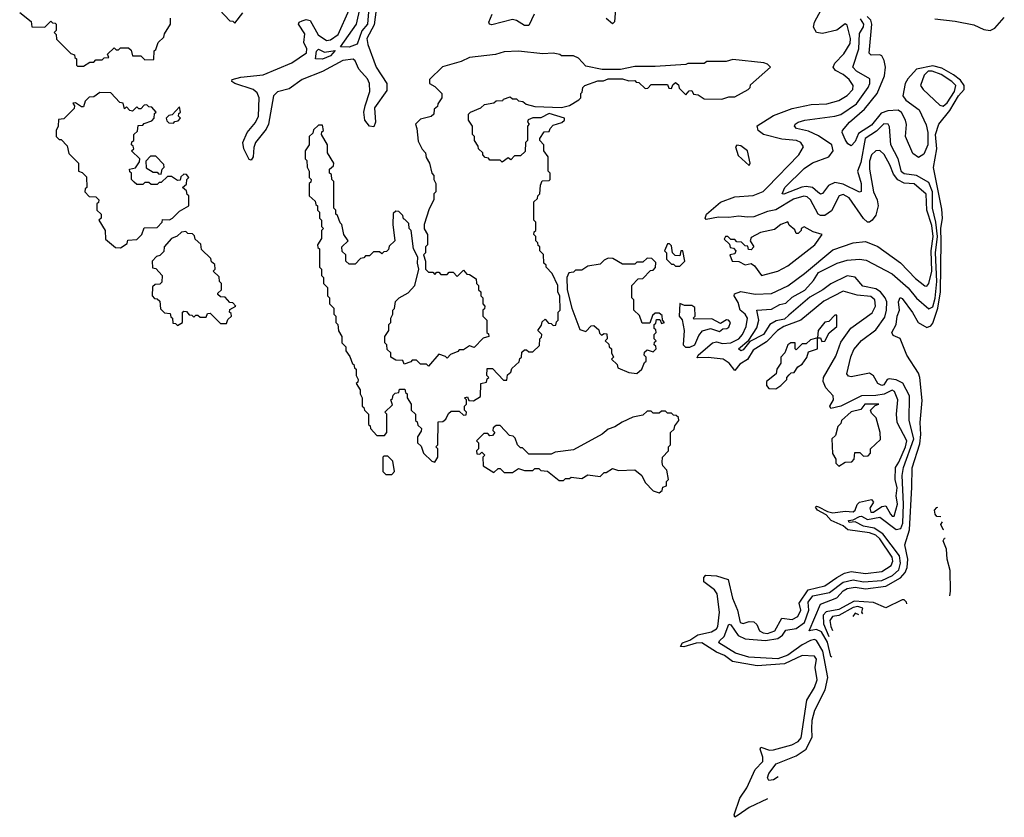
# Model space of a CAD drawing. Extents: x 2293139 to 2515392, y 824115 to 1006937.
# Tile 370 of 417: x 2489662 to 2494485, y 847951 to 851857. Entities that reach past the tile are written whole.
import ezdxf

# ---------------------------------------------------------------- set-up
doc = ezdxf.new("R2010")
doc.units = 0

msp = doc.modelspace()

# ---------------------------------------------------------------- linework, layer by layer
at = {"layer": '0CON10XD'}
for points in [[(2490640, 851905), (2490691.7, 851851.7), (2490705, 851850), (2490715, 851840), (2490755, 851890)], [(2491413.1, 851945), (2491398.3, 851831.7), (2491362.8, 851765), (2491367.2, 851735), (2491407.4, 851625), (2491459.8, 851545), (2491459.7, 851510.2), (2491399.3, 851425), (2491404, 851355), (2491397.1, 851332.9), (2491375, 851335.6), (2491352.9, 851365), (2491348, 851405), (2491353.9, 851435), (2491376.2, 851505), (2491375.8, 851545), (2491365, 851567.2), (2491323.8, 851615), (2491305.7, 851655.7), (2491295, 851664.3), (2491245, 851657.2), (2491145, 851604.1), (2491045, 851564.1), (2490981.9, 851518.1), (2490925, 851504.5), (2490905.2, 851485), (2490881, 851345), (2490869.1, 851320.9), (2490817.6, 851255), (2490808.8, 851231.2), (2490804.7, 851185.3), (2490795, 851168.9), (2490785, 851172.7), (2490759.1, 851225), (2490754.2, 851255), (2490776.1, 851305), (2490816.2, 851353.8), (2490831.5, 851385), (2490834.9, 851474.9), (2490825, 851498.5), (2490805, 851515.7), (2490715, 851544.5), (2490701.5, 851555), (2490702, 851565), (2490745, 851576), (2490855, 851587), (2490995, 851646.5), (2491066.8, 851695), (2491068.9, 851715), (2491054.2, 851745), (2491057.8, 851787.8), (2491026.8, 851835), (2491031.1, 851845), (2491045, 851851.9), (2491065, 851857.6), (2491085, 851852.7), (2491123.2, 851783.2), (2491165, 851755.5), (2491185, 851758.2), (2491221.5, 851785), (2491275.1, 851904.9)], [(2491370.1, 851895), (2491365.1, 851834.9), (2491337.1, 851802.9), (2491315, 851737.5), (2491275, 851723.4), (2491233.6, 851723.6), (2491311.4, 851835), (2491330, 851915)], [(2492581, 851911), (2492575, 851846), (2492565, 851837.1), (2492535, 851862.9)], [(2493325.7, 848041.6), (2493235, 847999.6), (2493180.8, 847960.8), (2493165, 847951.1), (2493162.4, 847962.4), (2493189.2, 848045), (2493223.8, 848095), (2493265, 848185.9), (2493302.6, 848225), (2493302.9, 848245), (2493289.3, 848285), (2493293.1, 848295), (2493335, 848280.6), (2493355, 848280.8), (2493443.5, 848306.5), (2493475, 848322.1), (2493490.5, 848339.5), (2493518.4, 848525), (2493555, 848587.1), (2493568.4, 848625), (2493558.2, 848685), (2493565.5, 848725), (2493555, 848740.6), (2493495, 848743.1), (2493408, 848702), (2493275, 848692.9), (2493154, 848714), (2493115, 848743.4), (2493075, 848759.9), (2493003.3, 848805), (2492975, 848803.7), (2492915, 848785.2), (2492898, 848788), (2492908, 848805), (2492945, 848817.8), (2492983.2, 848845), (2493050.9, 848859.1), (2493075, 848873.6), (2493082.1, 848885), (2493090.6, 848955), (2493078.2, 849045), (2493065.6, 849065.6), (2493013.5, 849105), (2493012.8, 849125), (2493023.6, 849136.4), (2493075, 849134.3), (2493132.1, 849115), (2493154.2, 849025), (2493178.5, 848965), (2493190.8, 848905), (2493205, 848899.7), (2493235, 848909.3), (2493258.8, 848908.8), (2493272.4, 848895), (2493285.2, 848865), (2493303.8, 848853.8), (2493325, 848851.8), (2493360.9, 848865), (2493395, 848926.4), (2493445, 848920.3), (2493473, 848935), (2493487.9, 848965), (2493480.4, 848999.6), (2493524.2, 849065.8), (2493605, 849084.6), (2493665, 849126), (2493702.7, 849147.3), (2493735, 849154.9), (2493805, 849145.5), (2493885, 849154.5), (2493931, 849185), (2493938.3, 849205), (2493935.2, 849224.8), (2493875.9, 849315), (2493855, 849333.4), (2493825, 849344.4), (2493718.2, 849358.2), (2493695, 849378.2), (2493637.3, 849405), (2493611.7, 849431.7), (2493569.3, 849455), (2493560.4, 849469.7), (2493564.9, 849475.1), (2493575, 849472.1), (2493618.3, 849448.3), (2493645, 849441.4), (2493705, 849450.2), (2493745, 849447.8), (2493755.2, 849454.8), (2493765, 849483.8), (2493775, 849494), (2493835, 849508.2), (2493844.8, 849495), (2493825.6, 849465), (2493830.6, 849445), (2493845, 849444.9), (2493885, 849472.9), (2493905, 849475.8), (2493927.4, 849435), (2493935, 849425.7), (2493945, 849425.3), (2493962, 849485), (2493955.8, 849525), (2493959.8, 849565), (2493949.8, 849605), (2493952.7, 849665), (2493969, 849691), (2494001, 849765), (2494007, 849795), (2493959.7, 849885), (2493957, 849925), (2493964.2, 849995), (2493947.1, 850037.1), (2493935, 850042.7), (2493895.9, 850024.1), (2493855, 850017.1), (2493785.2, 850014.8), (2493685, 849964.4), (2493635, 849953.4), (2493630.3, 849965), (2493647.7, 849995), (2493646.2, 850015), (2493610.7, 850055), (2493597.7, 850085), (2493598.8, 850105), (2493660.1, 850209.9), (2493685, 850277.5), (2493733.1, 850346.9), (2493837.7, 850422.3), (2493853.2, 850455), (2493851.2, 850485), (2493831.1, 850501.1), (2493765, 850507.5), (2493695, 850527.7), (2493601.3, 850478.7), (2493487.7, 850385), (2493405.4, 850355), (2493374, 850335), (2493319.9, 850280.1), (2493255, 850238.5), (2493227.7, 850192.3), (2493189.8, 850170.2), (2493165, 850138.8), (2493136.8, 850175), (2493108.2, 850195), (2493035, 850202.5), (2492980.9, 850200.9), (2492985.9, 850215), (2493055.6, 850274.4), (2493075, 850279.1), (2493105, 850272.1), (2493145.3, 850274.7), (2493185, 850294), (2493202.6, 850315), (2493220.2, 850355), (2493226.4, 850395), (2493216, 850415), (2493190.9, 850435), (2493181.8, 850471.8), (2493161.9, 850505), (2493164, 850515), (2493195, 850525.3), (2493265, 850512.9), (2493345, 850515.7), (2493425, 850553.3), (2493505.4, 850614.6), (2493645, 850730.2), (2493744.8, 850765.2), (2493805, 850771), (2493865.7, 850745.7), (2493976.3, 850666.3), (2494049.8, 850589.8), (2494095, 850554), (2494105, 850552.1), (2494114.6, 850565), (2494129.7, 850625), (2494126.7, 850725), (2494136.1, 850795), (2494129.5, 850849.5), (2494105.6, 850925), (2494102.8, 851002.8), (2494043.5, 851053.5), (2493995, 851056.9), (2493963.3, 851073.3), (2493941.5, 851101.5), (2493925, 851146.8), (2493896.4, 851196.4), (2493875, 851216.9), (2493855, 851215.3), (2493833.8, 851196.2), (2493824.3, 851165), (2493825.4, 851125.4), (2493844.6, 851015), (2493862, 850975), (2493866.3, 850945), (2493855, 850900.7), (2493838.4, 850875), (2493825, 850866.3), (2493815, 850866.2), (2493795, 850883), (2493725, 850984.8), (2493695, 851000.8), (2493675.7, 850994.3), (2493638.3, 850921.7), (2493605, 850898.2), (2493585, 850898.2), (2493572.9, 850905), (2493534.9, 850974.9), (2493519.3, 850989.3), (2493503.2, 850993.2), (2493452.3, 850977.7), (2493365, 850925.7), (2493325, 850918), (2493257.7, 850892.3), (2493225, 850889.7), (2493184.3, 850895.7), (2493135, 850888), (2493085, 850890.7), (2493025, 850878.5), (2493019.3, 850885), (2493026.1, 850905), (2493095, 850963.2), (2493165, 850989), (2493255, 850996.6), (2493303.4, 851016.6), (2493323.3, 851035), (2493478.4, 851195), (2493501.8, 851235), (2493488.5, 851255), (2493467.5, 851265), (2493395, 851272.8), (2493305.4, 851295.4), (2493279.3, 851315), (2493275, 851337.1), (2493355, 851388.6), (2493445, 851422.2), (2493538.4, 851441.6), (2493616, 851445), (2493675, 851462.1), (2493715, 851485.2), (2493743.3, 851515), (2493744.4, 851535), (2493725.2, 851565), (2493695, 851589.3), (2493658, 851608), (2493646.1, 851625), (2493654.3, 851645), (2493699.3, 851690.7), (2493729.7, 851740.2), (2493731.2, 851765), (2493715, 851830), (2493705, 851836.4), (2493664.4, 851805.6), (2493595, 851789), (2493565.2, 851795.2), (2493549.9, 851820.1), (2493554.8, 851845), (2493587.3, 851905)], [(2489661.7, 851891.7), (2489718.3, 851848.3), (2489721.7, 851821.7), (2489785, 851820), (2489815, 851850), (2489821.7, 851841.7), (2489835, 851840), (2489840, 851835), (2489840, 851805), (2489830, 851795), (2489840, 851785), (2489841.7, 851761.7), (2489911.7, 851691.7), (2489930, 851685), (2489931.7, 851671.7), (2489940, 851665), (2489940, 851635), (2489945, 851630), (2489975, 851630)], [(2489975, 851630), (2490005, 851650), (2490025, 851650), (2490035, 851660), (2490065, 851660), (2490075, 851670), (2490098.3, 851671.7), (2490091.7, 851688.3), (2490125, 851720), (2490135, 851710), (2490145, 851710), (2490155, 851720), (2490195, 851720), (2490208.3, 851708.3), (2490215, 851680), (2490255, 851680), (2490275, 851660), (2490318.3, 851661.7), (2490320, 851705), (2490328.3, 851711.7), (2490340, 851745), (2490368.3, 851771.7), (2490371.7, 851788.3), (2490400, 851835), (2490400, 851865)], [(2492182.5, 851885), (2492155, 851828.1), (2492135, 851828.3), (2492095, 851852.9), (2492075, 851858.3), (2491975, 851831.4), (2491963.5, 851835), (2491960.3, 851845), (2491976.3, 851885)], [(2493377.8, 848149.6), (2493355, 848135.1), (2493331.6, 848131.6), (2493324.2, 848144.2), (2493330.8, 848165), (2493367.1, 848212.9), (2493465, 848252.4), (2493514.2, 848285), (2493543.6, 848345), (2493542.1, 848385), (2493543.9, 848426.1), (2493556.8, 848475), (2493606.8, 848575), (2493620.6, 848635), (2493595.6, 848765), (2493565, 848816.7), (2493555, 848821.6), (2493535, 848816.3), (2493494.5, 848795.5), (2493424.8, 848745), (2493375, 848727.5), (2493232.9, 848735), (2493167.8, 848755), (2493086.7, 848805), (2493089.2, 848815), (2493112.8, 848837.2), (2493135, 848896.7), (2493145, 848894.2), (2493182, 848842), (2493215.8, 848825.8), (2493315, 848816.2), (2493375, 848827.3), (2493397.7, 848842.3), (2493415, 848867.9), (2493465, 848876.4), (2493506, 848905), (2493527.6, 848965), (2493523.6, 849005), (2493546.9, 849035), (2493628.2, 849051.8), (2493695, 849103.3), (2493745, 849114.4), (2493795, 849103.6), (2493885, 849110.1), (2493937.3, 849135), (2493967.6, 849162.4), (2493976.7, 849195), (2493970.8, 849230.8), (2493890, 849340), (2493846.9, 849366.9), (2493795, 849376.8), (2493755, 849398.9), (2493725, 849394.9), (2493722.2, 849405), (2493745, 849407.8), (2493775, 849424.4), (2493785, 849425.1), (2493815, 849409.5), (2493875, 849420.3), (2493955, 849360.3), (2493977.9, 849365), (2493987.7, 849392.3), (2493991.3, 849485), (2493984.3, 849625), (2493991.8, 849665), (2494041.3, 849805), (2494019.6, 849895), (2494021, 850015), (2493987.8, 850077.8), (2493955, 850093.5), (2493921.2, 850098.8), (2493910.5, 850095), (2493895, 850069.5), (2493885, 850065.5), (2493865.6, 850075), (2493845, 850113.3), (2493825, 850126.1), (2493735, 850107.6), (2493721.1, 850111.1), (2493712.9, 850122.9), (2493733.1, 850206.9), (2493748, 850242), (2493785, 850286.8), (2493855, 850338.8), (2493899, 850401), (2493908.2, 850435), (2493909, 850475), (2493901.7, 850495), (2493878.7, 850525), (2493855, 850539), (2493792.6, 850552.6), (2493755, 850595.6), (2493715, 850602.4), (2493635, 850564.1), (2493596.5, 850533.5), (2493532.3, 850497.6), (2493430, 850410), (2493408.9, 850391.1), (2493368, 850382), (2493336.3, 850363.7), (2493305, 850316.3), (2493239.1, 850280.9), (2493205, 850239.7), (2493195, 850235.4), (2493182.1, 850245), (2493232.7, 850287.3), (2493272.1, 850347.8), (2493282.4, 850385), (2493272.2, 850435), (2493345, 850440.2), (2493385, 850461.9), (2493415, 850468.7), (2493445, 850498.1), (2493507.3, 850532.7), (2493549.9, 850580.1), (2493575, 850619.6), (2493665.9, 850665), (2493715, 850679), (2493775, 850683.8), (2493808.9, 850678.9), (2493935, 850612.5), (2494013.9, 850543.9), (2494055, 850492.7), (2494115, 850441.5), (2494135, 850450.2), (2494146.7, 850493.3), (2494154.9, 850574.9), (2494148.7, 850715), (2494157.6, 850795), (2494150.3, 850865), (2494133.6, 850935), (2494133.5, 851015), (2494115, 851060.4), (2494054.1, 851094.1), (2493995, 851102.3), (2493982, 851112), (2493964.3, 851175), (2493929, 851245), (2493922, 851332), (2493915.9, 851345.9), (2493895, 851346.6), (2493858.1, 851311.9), (2493803.7, 851275), (2493781.9, 851158.1), (2493765.7, 851115), (2493784.5, 851055), (2493783.4, 851016.6), (2493775, 851012.2), (2493695, 851052.5), (2493655, 851059.2), (2493624, 851046), (2493595, 851006.1), (2493585, 851002.2), (2493571.8, 851011.8), (2493546.1, 851036.1), (2493515, 851039.8), (2493492.5, 851037.5), (2493405, 851002.8), (2493397.5, 851005), (2493409.3, 851035), (2493505, 851128.3), (2493545, 851155.7), (2493625, 851186), (2493646.3, 851215), (2493639.4, 851245), (2493575, 851288.4), (2493525, 851310.6), (2493467.5, 851325), (2493457.8, 851335), (2493460.5, 851345), (2493474.4, 851355), (2493507.5, 851365), (2493655, 851384.2), (2493685, 851393.5), (2493761.1, 851445), (2493818.4, 851525), (2493827, 851545), (2493826.8, 851566.8), (2493761.3, 851605), (2493743.3, 851625), (2493771.8, 851715), (2493775, 851789.5), (2493795, 851821.6), (2493797, 851835), (2493781.3, 851861.4)], [(2493639.5, 848736), (2493635, 848739.4), (2493619.6, 848809.5), (2493589.5, 848859.5), (2493565, 848871.6), (2493528.6, 848865), (2493585, 848994.7), (2493663.9, 849026.1), (2493695, 849060.9), (2493715, 849071.2), (2493755, 849077.9), (2493805, 849069.6), (2493905, 849083.2), (2493976.8, 849123.2), (2493999.6, 849150.4), (2494009, 849175), (2494012.5, 849215), (2493998, 849285), (2494021.3, 849358.7), (2494031.5, 849568.5), (2494033.2, 849663.2), (2494070.7, 849779.3), (2494076.5, 849825), (2494072.4, 849885), (2494082.8, 849992.8), (2494072, 850105), (2494065, 850126.7), (2494007.5, 850215), (2493975, 850296), (2493940.9, 850310.9), (2493934.5, 850325), (2493955.4, 850365), (2493959.7, 850405), (2493971.8, 850435), (2493966.7, 850475), (2493975, 850497.5), (2493985, 850492), (2494035, 850423.2), (2494063.1, 850375), (2494105, 850350), (2494125, 850357.6), (2494135, 850370.3), (2494158.8, 850445), (2494172.8, 850525), (2494175, 850770.4), (2494174.1, 850835), (2494182.9, 850885), (2494179.1, 850929.1), (2494137.4, 851132.6), (2494154.7, 851224.7), (2494147.7, 851295), (2494163.5, 851345), (2494217.6, 851412.4), (2494260.7, 851485), (2494288.5, 851515), (2494288.9, 851535), (2494270.7, 851560.7), (2494236.9, 851586.9), (2494179.1, 851619.1), (2494135, 851631.4), (2494054.8, 851615.2), (2494011.7, 851568.3), (2493999.9, 851545), (2493988.1, 851485), (2494003, 851463), (2494067.5, 851415), (2494102, 851342), (2494110.8, 851305), (2494110, 851245), (2494091.2, 851198.8), (2494065, 851182.5), (2494037.5, 851202.5), (2494001.6, 851285), (2494005.5, 851344.5), (2494000.7, 851365), (2493982, 851401.9), (2493965, 851414.4), (2493915, 851410.7), (2493881.1, 851398.9), (2493835, 851340.2), (2493770.5, 851299.5), (2493755, 851260), (2493735, 851238.8), (2493718.8, 851248.8), (2493705, 851270), (2493690, 851305), (2493692, 851315), (2493726.2, 851355), (2493800.4, 851419.6), (2493861.9, 851495), (2493897.8, 851582.2), (2493902.2, 851625), (2493897, 851657), (2493885, 851680.4), (2493875, 851685.1), (2493833.4, 851683.4), (2493823.5, 851693.5), (2493835.9, 851835), (2493831, 851855), (2493812.4, 851872.4)], [(2494145, 851860.8), (2494245, 851850.5), (2494335, 851832.4), (2494385, 851809.4), (2494415, 851804.9), (2494438.6, 851815), (2494485, 851868.6)], [(2491145, 851663.6), (2491110, 851665), (2491116.4, 851703.6), (2491125, 851712.9), (2491155, 851698.8), (2491206.4, 851706.4), (2491185, 851679.7), (2491145, 851663.6)], [(2491695, 849690), (2491710, 849715), (2491710, 849755), (2491700, 849765), (2491710, 849775), (2491711.7, 849888.3), (2491735, 849890), (2491749.3, 849900.7), (2491761.7, 849928.3), (2491775, 849940), (2491815, 849940), (2491835, 849920), (2491848.3, 849921.7), (2491850, 849935), (2491840, 849945), (2491840, 849965), (2491850, 849975), (2491850, 849995), (2491840, 850005), (2491855, 850010), (2491861.7, 849991.7), (2491885, 849990), (2491918.3, 850011.7), (2491920, 850075), (2491948.3, 850081.7), (2491951.7, 850098.3), (2491960, 850105), (2491950, 850115), (2491951.7, 850148.3), (2491978.3, 850148.3), (2492031.7, 850091.7), (2492048.3, 850091.7), (2492051.7, 850118.3), (2492068.3, 850131.7), (2492071.7, 850148.3), (2492108.3, 850181.7), (2492111.7, 850198.3), (2492120, 850205), (2492121.7, 850228.3), (2492135, 850240), (2492145, 850240), (2492155, 850230), (2492175, 850230), (2492208.3, 850261.7), (2492210, 850295), (2492218.3, 850301.7), (2492220, 850315), (2492200, 850335), (2492218.3, 850361.7), (2492221.7, 850378.3), (2492235, 850390), (2492251.7, 850371.7), (2492265, 850370), (2492275, 850360), (2492288.3, 850361.7), (2492291.7, 850378.3), (2492300, 850385), (2492300, 850425), (2492310, 850435), (2492307, 850503), (2492297.5, 850525), (2492297.5, 850555), (2492270, 850615), (2492240, 850645), (2492240, 850655), (2492230, 850665), (2492227, 850707), (2492210, 850725), (2492210, 850745), (2492201.7, 850751.7), (2492200, 850765), (2492190, 850775), (2492190, 850795), (2492180, 850805), (2492181.7, 850818.3), (2492190, 850825), (2492190, 850865), (2492180, 850875), (2492180, 850965), (2492198.3, 850981.7), (2492200, 850995), (2492210, 851005), (2492212.5, 851047.5), (2492221.7, 851068.3), (2492255, 851070), (2492260, 851075), (2492260, 851105), (2492250, 851115), (2492250, 851185), (2492230, 851215), (2492230, 851245), (2492210, 851265), (2492210, 851275), (2492231.7, 851308.3), (2492255, 851310), (2492260, 851325), (2492275, 851340), (2492317, 851353), (2492330, 851365), (2492330, 851375), (2492255, 851397.5), (2492215, 851376.7), (2492175, 851376.7), (2492153.3, 851366.7), (2492150, 851355), (2492157.5, 851345), (2492150, 851335), (2492150, 851265), (2492140, 851255), (2492138.3, 851211.7), (2492115, 851190), (2492085, 851190), (2492068.3, 851171.7), (2492055, 851180), (2492025, 851160), (2492015, 851170), (2491965, 851170), (2491958.3, 851178.3), (2491941.7, 851181.7), (2491930, 851195), (2491930, 851205), (2491910, 851225), (2491908.3, 851238.3), (2491890, 851265), (2491890, 851285), (2491880, 851295), (2491880, 851335), (2491860, 851365), (2491860, 851395), (2491870, 851405), (2491920, 851425), (2491938.3, 851441.7), (2491985, 851450), (2491995, 851460), (2492028.3, 851461.7), (2492031.7, 851468.3), (2492065, 851480), (2492075, 851470), (2492095, 851470), (2492105, 851460), (2492127, 851457), (2492143, 851443), (2492185, 851432.5), (2492315, 851427.5), (2492355, 851437.5), (2492400, 851465), (2492410, 851475), (2492410, 851495), (2492417, 851503), (2492420, 851525), (2492430, 851535), (2492493, 851557), (2492521.7, 851558.3), (2492545, 851567.5), (2492615, 851567.5), (2492645, 851557.5), (2492675, 851560), (2492681.7, 851551.7), (2492695, 851550), (2492725, 851520), (2492738.3, 851521.7), (2492755, 851540), (2492835, 851540), (2492841.7, 851521.7), (2492855, 851520), (2492861.7, 851538.3), (2492875, 851550), (2492888.3, 851538.3), (2492891.7, 851521.7), (2492925, 851490), (2492941.7, 851508.3), (2492955, 851510), (2492961.7, 851491.7), (2492985, 851490), (2493015, 851470), (2493101.7, 851468.3), (2493135, 851480), (2493165, 851480), (2493230, 851515), (2493240, 851525), (2493241.7, 851538.3), (2493340, 851625), (2493325, 851640), (2493306.4, 851646.4), (2493155, 851662.5), (2493123, 851653), (2493028.3, 851651.7), (2493015, 851642.5), (2492935, 851642.5), (2492925, 851637.5), (2492775, 851627.5), (2492675, 851627.5), (2492605, 851612.5), (2492515, 851612.5), (2492435, 851630), (2492398.3, 851668.3), (2492375, 851680), (2492315, 851680), (2492307, 851687), (2492275, 851692.5), (2492225, 851690), (2492105, 851702.5), (2492035, 851700), (2491993, 851687), (2491865, 851672.5), (2491825, 851652.5), (2491733, 851627), (2491670, 851565), (2491670, 851545), (2491695, 851530), (2491730, 851495), (2491730, 851475), (2491710, 851445), (2491708.3, 851431.7), (2491691.7, 851418.3), (2491690, 851395), (2491677, 851383), (2491625, 851370), (2491600, 851345), (2491607.5, 851325), (2491613, 851263), (2491633, 851223), (2491650, 851205), (2491653, 851183), (2491670, 851155), (2491680, 851105), (2491690, 851095), (2491690, 851075), (2491700, 851055), (2491700, 851015), (2491690, 851005), (2491690, 850975), (2491668.3, 850931.7), (2491642.5, 850855), (2491643, 850833), (2491660, 850805), (2491660, 850755), (2491650, 850745), (2491650, 850715), (2491640, 850705), (2491650, 850675), (2491650, 850635), (2491665, 850620), (2491685, 850620), (2491695, 850610), (2491705, 850620), (2491715, 850620), (2491725, 850610), (2491755, 850610), (2491765, 850620), (2491785, 850620), (2491805, 850600), (2491835, 850630), (2491851.7, 850611.7), (2491865, 850610), (2491898.3, 850588.3), (2491900, 850565), (2491910, 850555), (2491910, 850535), (2491920, 850525), (2491920, 850505), (2491930, 850495), (2491930, 850465), (2491940, 850455), (2491938.3, 850441.7), (2491930, 850435), (2491930, 850405), (2491950, 850385), (2491950, 850325), (2491958.3, 850318.3), (2491960, 850305), (2491931.7, 850298.3), (2491888.3, 850251.7), (2491865, 850260), (2491835, 850240), (2491815, 850240), (2491808.3, 850231.7), (2491771.7, 850218.3), (2491755, 850200), (2491748.3, 850208.3), (2491715, 850220), (2491665, 850160), (2491655, 850170), (2491625, 850170), (2491605, 850190), (2491585, 850190), (2491578.3, 850181.7), (2491545, 850170), (2491538.3, 850188.3), (2491505, 850190), (2491480, 850205), (2491480, 850225), (2491461.7, 850241.7), (2491460, 850265), (2491450, 850275), (2491450, 850305), (2491470, 850335), (2491470, 850365), (2491480, 850375), (2491480, 850395), (2491490, 850415), (2491490, 850435), (2491497, 850443), (2491503, 850477), (2491520, 850495), (2491565, 850520), (2491597.5, 850555), (2491617.5, 850635), (2491610, 850665), (2491612.5, 850695), (2491590, 850735), (2491580, 850825), (2491570, 850835), (2491568.3, 850858.3), (2491548.3, 850878.3), (2491541.7, 850881.7), (2491538.3, 850898.3), (2491518.3, 850918.3), (2491505, 850920), (2491491.7, 850908.3), (2491490, 850855), (2491500, 850775), (2491471.7, 850748.3), (2491468.3, 850731.7), (2491458.3, 850721.7), (2491445, 850720), (2491435, 850710), (2491425, 850720), (2491395, 850720), (2491375, 850700), (2491355, 850700), (2491348.3, 850691.7), (2491331.7, 850688.3), (2491305, 850660), (2491275, 850660), (2491260, 850675), (2491260, 850705), (2491241.7, 850721.7), (2491240, 850745), (2491270, 850775), (2491250, 850805), (2491240, 850855), (2491231.7, 850861.7), (2491218.3, 850898.3), (2491210, 850905), (2491210, 850925), (2491200, 850935), (2491200, 851065), (2491190, 851075), (2491188.3, 851098.3), (2491180, 851105), (2491180, 851125), (2491198.3, 851141.7), (2491200, 851155), (2491170, 851205), (2491170, 851245), (2491140, 851295), (2491141.7, 851308.3), (2491150, 851315), (2491145, 851340), (2491125, 851340), (2491101.7, 851318.3), (2491098.3, 851301.7), (2491080, 851285), (2491080, 851245), (2491060, 851215), (2491060, 851175), (2491067.5, 851167.5), (2491070, 851135), (2491080, 851115), (2491080, 851085), (2491090, 851075), (2491088.3, 851061.7), (2491080, 851055), (2491080, 850995), (2491108.3, 850968.3), (2491111.7, 850951.7), (2491120, 850945), (2491120, 850925), (2491130, 850915), (2491130, 850885), (2491140, 850875), (2491140, 850845), (2491150, 850835), (2491140, 850825), (2491140, 850785), (2491120, 850755), (2491121.7, 850741.7), (2491130, 850735), (2491130, 850645), (2491140, 850635), (2491140, 850605), (2491150, 850595), (2491150, 850565), (2491170, 850545), (2491170, 850505), (2491180, 850495), (2491180, 850465), (2491200, 850445), (2491200, 850415), (2491210, 850405), (2491210, 850375), (2491220, 850365), (2491223, 850333), (2491240, 850305), (2491240, 850275), (2491260, 850255), (2491260, 850235), (2491278.3, 850208.3), (2491291.7, 850171.7), (2491298.3, 850168.3), (2491301.7, 850151.7), (2491310, 850145), (2491310, 850115), (2491320, 850095), (2491318.3, 850081.7), (2491310, 850075), (2491330, 850045), (2491330, 850025), (2491340, 850005), (2491340, 849965), (2491348.3, 849958.3), (2491350, 849945), (2491370, 849925), (2491370, 849875), (2491378.3, 849868.3), (2491380, 849855), (2491411.7, 849821.7), (2491448.3, 849821.7), (2491460, 849835), (2491460, 849925), (2491450, 849935), (2491488.3, 849971.7), (2491480, 849995), (2491488.3, 850001.7), (2491491.7, 850018.3), (2491501.7, 850028.3), (2491518.3, 850031.7), (2491521.7, 850048.3), (2491548.3, 850048.3), (2491551.7, 850031.7), (2491560, 850025), (2491560, 850005), (2491580, 849975), (2491580, 849945), (2491600, 849925), (2491600, 849895), (2491608.3, 849888.3), (2491611.7, 849871.7), (2491630, 849855), (2491628.3, 849841.7), (2491610, 849815), (2491610, 849785), (2491628.3, 849768.3), (2491640, 849735), (2491680, 849695), (2491695, 849690)], [(2494185, 851433.4), (2494205, 851449.8), (2494240.6, 851505), (2494246.9, 851535), (2494228, 851555), (2494175, 851588.7), (2494130.9, 851605), (2494111.6, 851605), (2494092.7, 851585), (2494073.8, 851535), (2494087.3, 851515), (2494168.8, 851438.8), (2494185, 851433.4)], [(2490155, 850740), (2490188.3, 850761.7), (2490191.7, 850778.3), (2490235, 850780), (2490260, 850805), (2490271.7, 850838.3), (2490335, 850840), (2490360, 850865), (2490361.7, 850878.3), (2490395, 850877.5), (2490410, 850885), (2490445, 850920), (2490490, 850945), (2490490, 850995), (2490481.7, 851001.7), (2490478.3, 851018.3), (2490460, 851035), (2490478.3, 851051.7), (2490480, 851075), (2490490, 851085), (2490478.3, 851098.3), (2490465, 851100), (2490451.7, 851088.3), (2490448.3, 851071.7), (2490435, 851070), (2490405, 851090), (2490385, 851090), (2490355, 851060), (2490345, 851060), (2490335, 851050), (2490305, 851050), (2490295, 851060), (2490275, 851060), (2490265, 851050), (2490235, 851050), (2490221.7, 851061.7), (2490210, 851075), (2490210, 851105), (2490201.7, 851111.7), (2490200, 851125), (2490228.3, 851131.7), (2490248.3, 851161.7), (2490250, 851175), (2490210, 851215), (2490220, 851225), (2490218.3, 851238.3), (2490210, 851245), (2490211.7, 851258.3), (2490220, 851265), (2490220, 851295), (2490238.3, 851311.7), (2490241.7, 851338.3), (2490265, 851340), (2490271.7, 851348.3), (2490308.3, 851361.7), (2490320, 851375), (2490321.7, 851398.3), (2490330, 851405), (2490308.3, 851428.3), (2490295, 851430), (2490285, 851440), (2490271.7, 851438.3), (2490255, 851420), (2490245, 851420), (2490235, 851430), (2490215, 851410), (2490201.7, 851411.7), (2490185, 851430), (2490175, 851420), (2490168.3, 851448.3), (2490151.7, 851451.7), (2490108.3, 851498.3), (2490055, 851500), (2490025, 851480), (2490001.7, 851478.3), (2489981.7, 851458.3), (2489975, 851430), (2489965, 851430), (2489935, 851450), (2489921.7, 851448.3), (2489930, 851435), (2489928.3, 851421.7), (2489878.3, 851371.7), (2489851.7, 851368.3), (2489850, 851335), (2489840, 851315), (2489840, 851285), (2489855, 851270), (2489865, 851270), (2489895, 851240), (2489901.7, 851201.7), (2489950, 851155), (2489950, 851115), (2489968.3, 851108.3), (2489988.3, 851088.3), (2489990, 851035), (2489981.7, 851028.3), (2489980, 851015), (2490001.7, 850991.7), (2490035, 850990), (2490050, 850975), (2490048.3, 850961.7), (2490040, 850955), (2490040, 850925), (2490060, 850905), (2490060, 850885), (2490050, 850875), (2490080, 850825), (2490081.7, 850781.7), (2490131.7, 850741.7), (2490155, 850740)], [(2490415, 851350), (2490421.7, 851358.3), (2490438.3, 851361.7), (2490450, 851375), (2490440, 851385), (2490441.7, 851398.3), (2490450, 851405), (2490445, 851430), (2490408.3, 851391.7), (2490391.7, 851388.3), (2490380, 851375), (2490381.7, 851361.7), (2490391.7, 851351.7), (2490415, 851350)], [(2493235, 851142.5), (2493240, 851155), (2493227.5, 851215), (2493195, 851240), (2493175, 851242.5), (2493167.5, 851235), (2493181.7, 851191.7), (2493235, 851142.5)], [(2490355, 851100), (2490360, 851125), (2490370, 851135), (2490368.3, 851148.3), (2490328.3, 851188.3), (2490301.7, 851188.3), (2490280, 851165), (2490281.7, 851131.7), (2490315, 851110), (2490335, 851110), (2490341.7, 851101.7), (2490355, 851100)], [(2493295, 850604.4), (2493376, 850625), (2493425, 850652.1), (2493557.1, 850755), (2493592.5, 850805), (2493548.3, 850818.3), (2493505, 850842.5), (2493490, 850835), (2493490, 850825), (2493475, 850810), (2493465, 850810), (2493458.3, 850828.3), (2493431.7, 850851.7), (2493425, 850867.5), (2493390, 850855), (2493359.6, 850830.5), (2493290, 850815), (2493245, 850790), (2493240, 850775), (2493257.5, 850745), (2493245, 850730), (2493231.7, 850731.7), (2493228.3, 850748.3), (2493215, 850750), (2493198.3, 850768.3), (2493175, 850770), (2493165, 850780), (2493145, 850780), (2493130, 850795), (2493120, 850795), (2493113, 850783), (2493138.3, 850758.3), (2493141.7, 850741.7), (2493158.3, 850738.3), (2493170, 850725), (2493165, 850710), (2493140, 850705), (2493152.5, 850675), (2493185, 850672.5), (2493215, 850657.5), (2493245, 850662.5), (2493261.7, 850651.7), (2493295, 850604.4)], [(2490435, 850360), (2490460, 850375), (2490460, 850425), (2490465, 850430), (2490478.3, 850428.3), (2490491.7, 850411.7), (2490505, 850410), (2490515, 850400), (2490525, 850410), (2490535, 850410), (2490545, 850400), (2490575, 850400), (2490581.7, 850418.3), (2490595, 850420), (2490645, 850370), (2490675, 850370), (2490681.7, 850388.3), (2490700, 850405), (2490698.3, 850418.3), (2490690, 850425), (2490691.7, 850438.3), (2490720, 850455), (2490705, 850470), (2490691.7, 850471.7), (2490668.3, 850498.3), (2490645, 850500), (2490631.7, 850511.7), (2490631.7, 850518.3), (2490650, 850535), (2490650, 850565), (2490640, 850575), (2490638.3, 850598.3), (2490610, 850625), (2490620, 850635), (2490618.3, 850658.3), (2490601.7, 850671.7), (2490598.3, 850688.3), (2490551.7, 850731.7), (2490548.3, 850758.3), (2490521.7, 850781.7), (2490518.3, 850798.3), (2490508.3, 850808.3), (2490485, 850810), (2490475, 850820), (2490455, 850816.7), (2490432.5, 850797.5), (2490405, 850786.2), (2490370, 850745), (2490368.3, 850721.7), (2490348.3, 850701.7), (2490331.7, 850698.3), (2490310, 850675), (2490311.7, 850641.7), (2490328.3, 850638.3), (2490360, 850605), (2490358.3, 850571.7), (2490348.3, 850561.7), (2490325, 850560), (2490311.7, 850548.3), (2490310, 850505), (2490321.7, 850491.7), (2490335, 850490), (2490348.3, 850478.3), (2490351.7, 850441.7), (2490371.7, 850421.7), (2490398.3, 850418.3), (2490401.7, 850401.7), (2490410, 850395), (2490411.7, 850371.7), (2490425, 850370), (2490435, 850360)], [(2492895, 850650), (2492920, 850675), (2492910, 850725), (2492900, 850725), (2492895, 850700), (2492873, 850703), (2492860, 850715), (2492855, 850750), (2492845, 850760), (2492835, 850760), (2492820, 850725), (2492830, 850715), (2492830, 850685), (2492855, 850660), (2492865, 850660), (2492875, 850650), (2492895, 850650)], [(2492685, 850123.8), (2492710, 850145), (2492721.7, 850178.3), (2492730, 850185), (2492730, 850205), (2492720, 850215), (2492721.7, 850228.3), (2492735, 850240), (2492765, 850230), (2492780, 850245), (2492778.3, 850258.3), (2492770, 850265), (2492771.7, 850278.3), (2492780, 850285), (2492770, 850295), (2492770, 850315), (2492780, 850325), (2492778.3, 850338.3), (2492770, 850345), (2492770, 850365), (2492778.3, 850371.7), (2492781.7, 850388.3), (2492798.3, 850388.3), (2492805, 850370), (2492820, 850375), (2492810, 850385), (2492808.3, 850408.3), (2492795, 850420), (2492775, 850420), (2492761.7, 850408.3), (2492748.3, 850371.7), (2492711.7, 850371.7), (2492698.3, 850408.3), (2492670, 850435), (2492670, 850485), (2492660, 850495), (2492660, 850555), (2492691.7, 850588.3), (2492715, 850590), (2492751.7, 850628.3), (2492765, 850630), (2492777, 850643), (2492778.3, 850668.3), (2492758.3, 850688.3), (2492735, 850690), (2492715, 850670), (2492685, 850670), (2492675, 850660), (2492615, 850660), (2492567, 850687), (2492545, 850690), (2492525, 850680), (2492505, 850660), (2492445, 850650), (2492415, 850630), (2492385, 850630), (2492375, 850620), (2492351.7, 850618.3), (2492342.5, 850595), (2492343.6, 850533.6), (2492366.7, 850445), (2492405, 850340), (2492435, 850330), (2492461.7, 850358.3), (2492475, 850360), (2492498.3, 850338.3), (2492501.7, 850321.7), (2492511.7, 850311.7), (2492525, 850320), (2492538.3, 850318.3), (2492540, 850295), (2492530, 850285), (2492548.3, 850268.3), (2492550, 850255), (2492560, 850245), (2492560, 850225), (2492570, 850205), (2492560, 850195), (2492588.3, 850168.3), (2492591.7, 850151.7), (2492645, 850130), (2492685, 850123.8)], [(2492923, 850253), (2492945, 850254.2), (2492968.8, 850265), (2492989.3, 850310.7), (2493007.3, 850332.7), (2493045, 850344.2), (2493089.6, 850330.5), (2493106.7, 850343.3), (2493125, 850344.2), (2493135, 850352), (2493143.8, 850375), (2493133.8, 850386.2), (2493123.3, 850386.7), (2493095, 850370), (2493051.7, 850391.7), (2492965, 850390), (2492960, 850395), (2492970, 850405), (2492968.3, 850448.3), (2492955, 850457.5), (2492918.3, 850458.3), (2492895, 850467.5), (2492892.5, 850405), (2492907, 850387), (2492917.5, 850335), (2492912.5, 850265), (2492923, 850253)], [(2493591.7, 850281.7), (2493605, 850282.5), (2493626.4, 850323.6), (2493665.3, 850355), (2493665, 850410), (2493655, 850410), (2493625, 850380), (2493605, 850376.7), (2493573.3, 850335), (2493570, 850300), (2493585, 850300), (2493591.7, 850281.7)], [(2493365, 850050), (2493390, 850065), (2493420, 850095), (2493420, 850105), (2493431.7, 850118.3), (2493441.7, 850128.3), (2493455, 850130), (2493473.6, 850156.4), (2493495, 850170), (2493517, 850203), (2493525, 850230), (2493570, 850245), (2493570, 850300), (2493535, 850290), (2493515, 850270), (2493495, 850270), (2493465, 850240), (2493460, 850245), (2493460, 850275), (2493440, 850275), (2493423.8, 850265), (2493410, 850225), (2493390, 850205), (2493390, 850175), (2493370, 850145), (2493367, 850123), (2493320, 850085), (2493320, 850065), (2493331.7, 850051.7), (2493365, 850050)], [(2493675, 849670), (2493705, 849690), (2493738.3, 849691.7), (2493750, 849705), (2493753, 849737), (2493777, 849737), (2493795, 849720), (2493818.3, 849721.7), (2493830, 849735), (2493830, 849755), (2493878.3, 849801.7), (2493877.5, 849835), (2493857, 849907), (2493835, 849930), (2493830, 849945), (2493851.7, 849968.3), (2493870, 849975), (2493802.5, 849975), (2493782, 849948), (2493735, 849937.1), (2493687.5, 849895), (2493685, 849880), (2493670, 849865), (2493658.3, 849821.7), (2493640, 849805), (2493643, 849733), (2493660, 849705), (2493660, 849685), (2493675, 849670)], [(2492795, 849540), (2492808.3, 849551.7), (2492811.7, 849568.3), (2492830, 849575), (2492830, 849595), (2492840, 849605), (2492831.7, 849651.7), (2492813, 849673), (2492808.3, 849688.3), (2492810, 849715), (2492840, 849745), (2492840, 849765), (2492850, 849775), (2492850, 849835), (2492868.3, 849851.7), (2492871.7, 849868.3), (2492890, 849895), (2492888.3, 849908.3), (2492878.3, 849918.3), (2492865, 849920), (2492855, 849930), (2492835, 849930), (2492825, 849940), (2492805, 849940), (2492795, 849930), (2492765, 849930), (2492755, 849940), (2492735, 849940), (2492715, 849920), (2492665, 849910), (2492613, 849887), (2492577, 849863), (2492545, 849852.5), (2492515, 849827.5), (2492375, 849750), (2492285, 849740), (2492265, 849730), (2492155, 849730), (2492125, 849760), (2492115, 849760), (2492100, 849775), (2492088.3, 849808.3), (2492078.3, 849818.3), (2492061.7, 849821.7), (2492015, 849870), (2491995, 849870), (2491981.7, 849858.3), (2491980, 849845), (2491990, 849835), (2491978.3, 849821.7), (2491965, 849820), (2491955, 849830), (2491935, 849830), (2491900, 849795), (2491910, 849785), (2491910, 849755), (2491900, 849745), (2491901.7, 849731.7), (2491915, 849730), (2491925, 849740), (2491940, 849725), (2491930, 849715), (2491931.7, 849671.7), (2491985, 849640), (2492005, 849660), (2492015, 849660), (2492035, 849640), (2492075, 849640), (2492105, 849660), (2492135, 849650), (2492175, 849650), (2492185, 849660), (2492205, 849660), (2492215, 849650), (2492247, 849647), (2492305, 849600), (2492325, 849600), (2492335, 849610), (2492355, 849610), (2492362.5, 849617.5), (2492415, 849610), (2492445, 849627.5), (2492505, 849620), (2492525, 849640), (2492535, 849640), (2492565, 849660), (2492595, 849650), (2492675, 849652.5), (2492710, 849625), (2492725, 849590), (2492765, 849550), (2492795, 849540)], [(2491485, 849630), (2491497.5, 849645), (2491490, 849695), (2491465, 849720), (2491445, 849720), (2491440, 849715), (2491440, 849645), (2491455, 849630), (2491485, 849630)], [(2494174.3, 849423), (2494155, 849423.8), (2494146.7, 849435), (2494143.8, 849455), (2494155, 849468.8), (2494159.2, 849469.4)], [(2494189.2, 849359.3), (2494185, 849361.1), (2494174.7, 849385.3), (2494182.3, 849398.4)], [(2494218.1, 849035.5), (2494221.8, 849058.2), (2494219.4, 849159.3), (2494205.6, 849215), (2494201.3, 849265), (2494186.3, 849305), (2494192.7, 849317.3), (2494195.2, 849318.4)], [(2494007.8, 848995.9), (2494005.4, 849005.4), (2493995, 849015.8), (2493985, 849016.4), (2493905, 848976.5), (2493845, 849002.3), (2493749.8, 849009.8), (2493675, 848968.5), (2493612.4, 848957.5), (2493598.3, 848941.7), (2493598.6, 848898.6), (2493625.2, 848837)], [(2493792.6, 848948.2), (2493787.4, 848955), (2493792.5, 848975), (2493766.9, 848983.1), (2493745, 848978.2), (2493675, 848938.8), (2493643.5, 848935), (2493630.2, 848915), (2493634.8, 848885), (2493643.4, 848866)], [(2493771.8, 848942.3), (2493755, 848951.2), (2493743.4, 848934.3)]]:
    msp.add_lwpolyline(points, dxfattribs=at)

doc.saveas('drawing.dxf')
